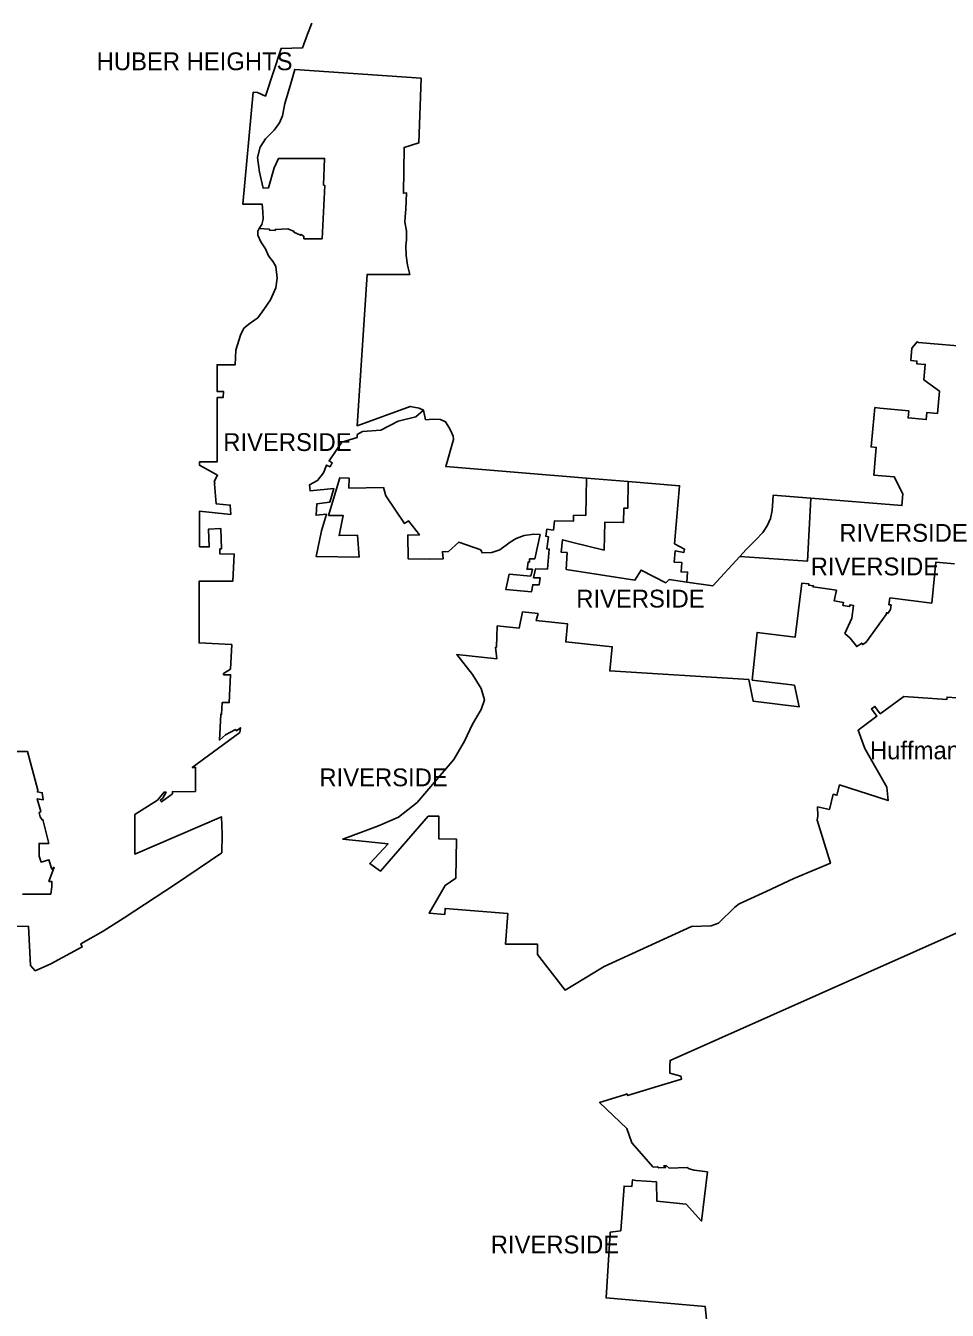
# Model space of a CAD drawing. Extents: x 1410790 to 1770854, y 448063 to 770588.
# Drawn here: x 1491936 to 1517806, y 646042 to 682077 of the extents above; entities that cross this region are included whole.
import ezdxf

# ---------------------------------------------------------------- set-up
doc = ezdxf.new("R2010")
doc.units = 0
for name, color, linetype in [('GM_X_Corporation', 7, 'Continuous'), ('GM_X_Corporation_Text', 7, 'Continuous'), ('GM_X_Hydro_Text', 7, 'Continuous')]:
    doc.layers.add(name, color=color, linetype=linetype)

msp = doc.modelspace()

# ---------------------------------------------------------------- linework, layer by layer
at = {"layer": 'GM_X_Corporation'}
for points in [[(1518538, 673057), (1516994, 673192), (1516978, 673198), (1516956, 673205), (1516812, 673033), (1516781, 672686), (1516954, 672671), (1516948, 672596), (1517188, 672575), (1517150, 672142), (1517584, 671826), (1517530, 671203), (1517231, 671229), (1517214, 671030), (1516704, 671075), (1516721, 671272), (1515908, 671351), (1515772, 671364), (1515716, 670771), (1515668, 670262), (1515810, 670248), (1515742, 669471), (1516314, 669421), (1516558, 668942), (1516530, 668618), (1513973, 668823), (1512920, 668907), (1512910, 668745), (1512886, 668478), (1512840, 668252), (1512745, 668048), (1512625, 667861), (1512429, 667656), (1512157, 667384), (1511982, 667186), (1511220, 666368), (1510494, 666470), (1510514, 666751), (1510334, 666757), (1510357, 667017), (1510143, 667032), (1510171, 667351), (1510412, 667304), (1510424, 667397), (1510149, 667544), (1510291, 669170), (1508849, 669289), (1507675, 669387), (1503727, 669712), (1503948, 670472), (1503938, 670566), (1503900, 670645), (1503834, 670792), (1503724, 670962), (1503579, 671033), (1503365, 671044), (1503160, 671022), (1503099, 671294), (1502981, 671352), (1502729, 671397), (1501236, 670853), (1501521, 675100), (1502719, 675100), (1502651, 675356), (1502616, 675627), (1502608, 675900), (1502621, 676066), (1502629, 676325), (1502582, 676570), (1502584, 676713), (1502608, 676935), (1502622, 677390), (1502538, 677377), (1502556, 678664), (1502967, 678788), (1503033, 680604), (1499489, 680851), (1499359, 680388), (1499210, 679893), (1499140, 679550), (1499065, 679353), (1498911, 679149), (1498670, 678908), (1498516, 678668), (1498440, 678377), (1498500, 677967), (1498599, 677523), (1498753, 677531), (1498913, 678092), (1499034, 678353), (1500327, 678353), (1500300, 677601), (1500331, 677599), (1500257, 676103), (1499745, 676103), (1499745, 676173), (1499662, 676224), (1499653, 676201), (1499464, 676281), (1499474, 676304), (1499294, 676381), (1498935, 676356), (1498935, 676331), (1498783, 676341), (1498783, 676366), (1498489, 676387), (1498562, 676499), (1498598, 676647), (1498593, 676860), (1498574, 677070), (1498031, 677072), (1498323, 680212), (1498441, 680200), (1498666, 680103), (1499105, 681441), (1499705, 681453), (1499850, 681835), (1499965, 682148)], [(1491506, 656808), (1492012, 656817), (1492069, 655711), (1492205, 655568), (1492645, 655765), (1493518, 656238), (1493483, 656319), (1494115, 656673), (1494703, 657050), (1496138, 658000), (1497444, 658875), (1497449, 659403), (1497432, 659888), (1495001, 658841), (1495000, 659952), (1495636, 660355), (1495823, 660580), (1495875, 660579), (1495782, 660412), (1495714, 660341), (1495750, 660301), (1496054, 660533), (1496056, 660588), (1496702, 660597), (1496705, 661270), (1496609, 661273), (1497950, 662254), (1497962, 662382), (1497858, 662295), (1497823, 662338), (1497548, 662185), (1497373, 662038), (1497411, 662758), (1497433, 662758), (1497451, 663090), (1497648, 663090), (1497689, 663870), (1497492, 663870), (1497492, 663905), (1497683, 664029), (1497719, 664716), (1496803, 664763), (1496804, 666494), (1497749, 666494), (1497789, 667256), (1497390, 667260), (1497390, 667402), (1497432, 667402), (1497412, 667970), (1497072, 667958), (1497089, 667458), (1496816, 667462), (1496817, 668462), (1497690, 668370), (1497677, 668628), (1497284, 668662), (1497234, 669230), (1497245, 669250), (1497228, 669293), (1497324, 669466), (1496819, 669748), (1496819, 669844), (1497315, 669844), (1497315, 671647), (1497478, 671647), (1497487, 671817), (1497307, 671817), (1497307, 672564), (1497818, 672564), (1497839, 672977), (1497964, 673398), (1498056, 673591), (1498241, 673730), (1498450, 673885), (1498621, 674118), (1498812, 674386), (1498956, 674728), (1498991, 674997), (1498954, 675322), (1498884, 675454), (1498754, 675620), (1498672, 675820), (1498533, 676013), (1498448, 676203), (1498453, 676311), (1498489, 676387), (1498783, 676366), (1498783, 676341), (1498935, 676331), (1498935, 676356), (1499294, 676381), (1499474, 676304), (1499464, 676281), (1499653, 676201), (1499662, 676224), (1499745, 676173), (1499745, 676103), (1500257, 676103), (1500331, 677599), (1500300, 677601), (1500327, 678353), (1499034, 678353), (1498913, 678092), (1498753, 677531), (1498599, 677523), (1498500, 677967), (1498440, 678377), (1498516, 678668), (1498670, 678908), (1498911, 679149), (1499065, 679353), (1499140, 679550), (1499210, 679893), (1499359, 680388), (1499489, 680851), (1503033, 680604), (1502967, 678788), (1502556, 678664), (1502538, 677377), (1502622, 677390), (1502608, 676935), (1502584, 676713), (1502582, 676570), (1502629, 676325), (1502621, 676066), (1502608, 675900), (1502616, 675627), (1502651, 675356), (1502719, 675100), (1501521, 675100), (1501236, 670853), (1502729, 671397), (1502981, 671352), (1503099, 671294), (1502891, 671107), (1502389, 670981), (1501906, 670735), (1501390, 670690), (1501243, 670609), (1501243, 670529), (1500813, 670393), (1500635, 670137), (1500450, 669868), (1500540, 669811), (1500480, 669703), (1500383, 669752), (1500293, 669533), (1500126, 669319), (1499903, 669200), (1499921, 669029), (1500583, 669098), (1500471, 668708), (1500104, 668663), (1500088, 668344), (1500376, 668377), (1500236, 667911), (1500087, 667192), (1501292, 667171), (1501249, 667784), (1500735, 667775), (1500844, 668339), (1500437, 668339), (1500750, 669397), (1501012, 669388), (1501007, 669105), (1501977, 669122), (1502044, 668889), (1502566, 668114), (1502686, 668184), (1502990, 667794), (1502660, 667788), (1502671, 667126), (1503262, 667117), (1503651, 667119), (1503633, 667323), (1503805, 667332), (1504094, 667592), (1504711, 667375), (1504747, 667290), (1505017, 667299), (1505249, 667377), (1505533, 667591), (1505704, 667689), (1505931, 667772), (1506197, 667813), (1506375, 667802), (1506225, 667119), (1506080, 667119), (1506076, 667031), (1506036, 667031), (1506011, 666832), (1506159, 666832), (1506113, 666637), (1505505, 666690), (1505414, 666259), (1506131, 666196), (1506168, 666396), (1506351, 666394), (1506379, 666588), (1506191, 666591), (1506242, 666841), (1506582, 666835), (1506634, 667396), (1506563, 667405), (1506610, 667742), (1506536, 667754), (1506568, 667956), (1506747, 667928), (1506783, 668189), (1507313, 668180), (1507316, 668346), (1507657, 668340), (1507675, 669387), (1508849, 669289), (1508836, 668542), (1508726, 668544), (1508719, 668140), (1508192, 668150), (1508178, 667369), (1507298, 667577), (1507005, 667656), (1506968, 667306), (1507134, 667297), (1507109, 666826), (1509037, 666528), (1509210, 666806), (1509906, 666453), (1509996, 666540), (1510494, 666470), (1511220, 666368), (1511982, 667186), (1513880, 667056), (1513973, 668823), (1516530, 668618), (1516558, 668942), (1516314, 669421), (1515742, 669471), (1515810, 670248), (1515668, 670262), (1515716, 670771), (1515772, 671364), (1515908, 671351), (1516721, 671272), (1516704, 671075), (1517214, 671030), (1517231, 671229), (1517530, 671203), (1517584, 671826), (1517150, 672142), (1517188, 672575), (1516948, 672596), (1516954, 672671), (1516781, 672686), (1516812, 673033), (1516956, 673205), (1516978, 673198), (1516994, 673192), (1518538, 673057)], [(1518003, 666979), (1517488, 667033), (1517367, 665883), (1516194, 666028), (1516166, 665834), (1516226, 665831), (1516215, 665701), (1516134, 665590), (1516104, 665612), (1516091, 665559), (1515531, 664787), (1515432, 664718), (1515404, 664759), (1515262, 664660), (1515079, 664895), (1514931, 665029), (1515123, 665461), (1515172, 665813), (1515075, 665836), (1515064, 665783), (1514877, 665816), (1514890, 665899), (1514627, 665945), (1514695, 666240), (1514039, 666332), (1514043, 666365), (1513914, 666383), (1513919, 666420), (1513720, 666437), (1513535, 664929), (1512468, 665060), (1512328, 663723), (1513516, 663577), (1513645, 662968), (1512360, 663125), (1512230, 663740), (1508329, 663979), (1508400, 664654), (1507095, 664791), (1507148, 665296), (1506263, 665389), (1506317, 665592), (1505882, 665638), (1505784, 665175), (1505172, 665240), (1505151, 664642), (1505124, 664642), (1505158, 664318), (1504038, 664436), (1504475, 663873), (1504724, 663486), (1504811, 663171), (1504718, 662898), (1504481, 662488), (1504256, 662005), (1503955, 661492), (1503470, 660926), (1502922, 660284), (1502404, 659871), (1501840, 659633), (1500835, 659262), (1502109, 659125), (1501594, 658574), (1501892, 658357), (1503238, 659906), (1503529, 659906), (1503529, 659269), (1504025, 659260), (1504006, 658163), (1503708, 657962), (1503259, 657184), (1503700, 657147), (1503706, 657314), (1505470, 657169), (1505400, 656316), (1506299, 656316), (1506299, 656025), (1507075, 655023), (1508177, 655684), (1510627, 656810), (1511173, 656830), (1511385, 656900), (1511842, 657353), (1511961, 657440), (1512718, 657794), (1513497, 658154), (1514127, 658421), (1514526, 658581), (1514155, 659794), (1514175, 659910), (1514162, 660165), (1514497, 660093), (1514602, 660516), (1514706, 660488), (1514780, 660782), (1516142, 660342), (1516109, 660719), (1515487, 661798), (1515300, 662312), (1515823, 662706), (1515675, 662911), (1515774, 662983), (1515923, 662778), (1516588, 663263), (1517795, 663178), (1517799, 663246), (1518073, 663227)], [(1518073, 663227), (1517799, 663246), (1517795, 663178), (1516588, 663263), (1515923, 662778), (1515774, 662983), (1515675, 662911), (1515823, 662706), (1515300, 662312), (1515487, 661798), (1516109, 660719), (1516142, 660342), (1514780, 660782), (1514706, 660488), (1514602, 660516), (1514497, 660093), (1514162, 660165), (1514175, 659910), (1514155, 659794), (1514526, 658581), (1514127, 658421), (1513497, 658154), (1512718, 657794), (1511961, 657440), (1511842, 657353), (1511385, 656900), (1511173, 656830), (1510627, 656810), (1508177, 655684), (1507075, 655023), (1506299, 656025), (1506299, 656316), (1505400, 656316), (1505470, 657169), (1503706, 657314), (1503700, 657147), (1503259, 657184), (1503708, 657962), (1504006, 658163), (1504025, 659260), (1503529, 659269), (1503529, 659906), (1503238, 659906), (1501892, 658357), (1501594, 658574), (1502109, 659125), (1500835, 659262), (1501840, 659633), (1502404, 659871), (1502922, 660284), (1503470, 660926), (1503955, 661492), (1504256, 662005), (1504481, 662488), (1504718, 662898), (1504811, 663171), (1504724, 663486), (1504475, 663873), (1504038, 664436), (1505158, 664318), (1505124, 664642), (1505151, 664642), (1505172, 665240), (1505784, 665175), (1505882, 665638), (1506317, 665592), (1506263, 665389), (1507148, 665296), (1507095, 664791), (1508400, 664654), (1508329, 663979), (1512230, 663740), (1512360, 663125), (1513645, 662968), (1513516, 663577), (1512328, 663723), (1512468, 665060), (1513535, 664929), (1513720, 666437), (1513919, 666420), (1513914, 666383), (1514043, 666365), (1514039, 666332), (1514695, 666240), (1514627, 665945), (1514890, 665899), (1514877, 665816), (1515064, 665783), (1515075, 665836), (1515172, 665813), (1515123, 665461), (1514931, 665029), (1515079, 664895), (1515262, 664660), (1515404, 664759), (1515432, 664718), (1515531, 664787), (1516091, 665559), (1516104, 665612), (1516134, 665590), (1516215, 665701), (1516226, 665831), (1516166, 665834), (1516194, 666028), (1517367, 665883), (1517488, 667033), (1518003, 666979)], [(1491588, 661721), (1491983, 661721), (1492274, 660633), (1492263, 660584), (1492401, 660560), (1492431, 660364), (1492260, 660394), (1492363, 660036), (1492311, 660001), (1492339, 659889), (1492401, 659796), (1492419, 659806), (1492585, 659138), (1492310, 659138), (1492316, 658786), (1492369, 658614), (1492589, 658681), (1492668, 658420), (1492733, 658471), (1492589, 658074), (1492666, 658074), (1492666, 657924), (1492641, 657720), (1491846, 657720)], [(1519754, 657381), (1510022, 653054), (1510019, 652887), (1510015, 652698), (1510327, 652614), (1510349, 652529), (1509690, 652327), (1508830, 652065), (1508815, 652110), (1508749, 652090), (1508043, 651873), (1508809, 651145), (1508948, 650738), (1509551, 650058), (1509669, 650070), (1509704, 650039), (1509901, 650050), (1509848, 650094), (1509918, 650101), (1509996, 650034), (1510499, 650051), (1510557, 650010), (1510699, 649977), (1511074, 649924), (1510908, 648543), (1510479, 649019), (1509651, 649106), (1509642, 649647), (1509058, 649680), (1508969, 649705), (1508946, 649515), (1508735, 649529), (1508638, 648273), (1508342, 648231), (1508340, 648204), (1508226, 646392), (1511012, 646148), (1511096, 645358)], [(1511096, 645358), (1511012, 646148), (1508226, 646392), (1508340, 648204), (1508342, 648231), (1508638, 648273), (1508735, 649529), (1508946, 649515), (1508969, 649705), (1509058, 649680), (1509642, 649647), (1509651, 649106), (1510479, 649019), (1510908, 648543), (1511074, 649924), (1510699, 649977), (1510557, 650010), (1510499, 650051), (1509996, 650034), (1509918, 650101), (1509848, 650094), (1509901, 650050), (1509704, 650039), (1509669, 650070), (1509551, 650058), (1508948, 650738), (1508809, 651145), (1508043, 651873), (1508749, 652090), (1508815, 652110), (1508830, 652065), (1509690, 652327), (1510349, 652529), (1510327, 652614), (1510015, 652698), (1510019, 652887), (1510022, 653054), (1519754, 657381)]]:
    msp.add_lwpolyline(points, dxfattribs=at)
for points in [[(1503099, 671294), (1503160, 671022), (1503365, 671044), (1503579, 671033), (1503724, 670962), (1503834, 670792), (1503900, 670645), (1503938, 670566), (1503948, 670472), (1503727, 669712), (1507675, 669387), (1507657, 668340), (1507316, 668346), (1507313, 668180), (1506783, 668189), (1506747, 667928), (1506568, 667956), (1506536, 667754), (1506610, 667742), (1506563, 667405), (1506634, 667396), (1506582, 666835), (1506242, 666841), (1506191, 666591), (1506379, 666588), (1506351, 666394), (1506168, 666396), (1506131, 666196), (1505414, 666259), (1505505, 666690), (1506113, 666637), (1506159, 666832), (1506011, 666832), (1506036, 667031), (1506076, 667031), (1506080, 667119), (1506225, 667119), (1506375, 667802), (1506197, 667813), (1505931, 667772), (1505704, 667689), (1505533, 667591), (1505249, 667377), (1505017, 667299), (1504747, 667290), (1504711, 667375), (1504094, 667592), (1503805, 667332), (1503633, 667323), (1503651, 667119), (1503262, 667117), (1502671, 667126), (1502660, 667788), (1502990, 667794), (1502686, 668184), (1502566, 668114), (1502044, 668889), (1501977, 669122), (1501007, 669105), (1501012, 669388), (1500750, 669397), (1500437, 668339), (1500844, 668339), (1500735, 667775), (1501249, 667784), (1501292, 667171), (1500087, 667192), (1500236, 667911), (1500376, 668377), (1500088, 668344), (1500104, 668663), (1500471, 668708), (1500583, 669098), (1499921, 669029), (1499903, 669200), (1500126, 669319), (1500293, 669533), (1500383, 669752), (1500480, 669703), (1500540, 669811), (1500450, 669868), (1500635, 670137), (1500813, 670393), (1501243, 670529), (1501243, 670609), (1501390, 670690), (1501906, 670735), (1502389, 670981), (1502891, 671107)], [(1508849, 669289), (1510291, 669170), (1510149, 667544), (1510424, 667397), (1510412, 667304), (1510171, 667351), (1510143, 667032), (1510357, 667017), (1510334, 666757), (1510514, 666751), (1510494, 666470), (1509996, 666540), (1509906, 666453), (1509210, 666806), (1509037, 666528), (1507109, 666826), (1507134, 667297), (1506968, 667306), (1507005, 667656), (1507298, 667577), (1508178, 667369), (1508192, 668150), (1508719, 668140), (1508726, 668544), (1508836, 668542)], [(1511982, 667186), (1512157, 667384), (1512429, 667656), (1512625, 667861), (1512745, 668048), (1512840, 668252), (1512886, 668478), (1512910, 668745), (1512920, 668907), (1513973, 668823), (1513880, 667056)]]:
    msp.add_lwpolyline(points, close=True, dxfattribs=at)

# ---------------------------------------------------------------- texts
at = {"layer": 'GM_X_Corporation_Text'}
for s, p in [('HUBER HEIGHTS', (1493928, 680828)), ('RIVERSIDE', (1497481, 670147)), ('RIVERSIDE', (1514775, 667601)), ('RIVERSIDE', (1513972, 666658)), ('RIVERSIDE', (1507389, 665756)), ('RIVERSIDE', (1500180, 660742)), ('RIVERSIDE', (1504990, 647639))]:
    msp.add_text(s, height=500, rotation=0, dxfattribs=at).set_placement(p)
at = {"layer": 'GM_X_Hydro_Text'}
msp.add_text('Huffman Dam', height=499.99, rotation=0.0088, dxfattribs=at).set_placement((1515634, 661499))

doc.saveas('drawing.dxf')
